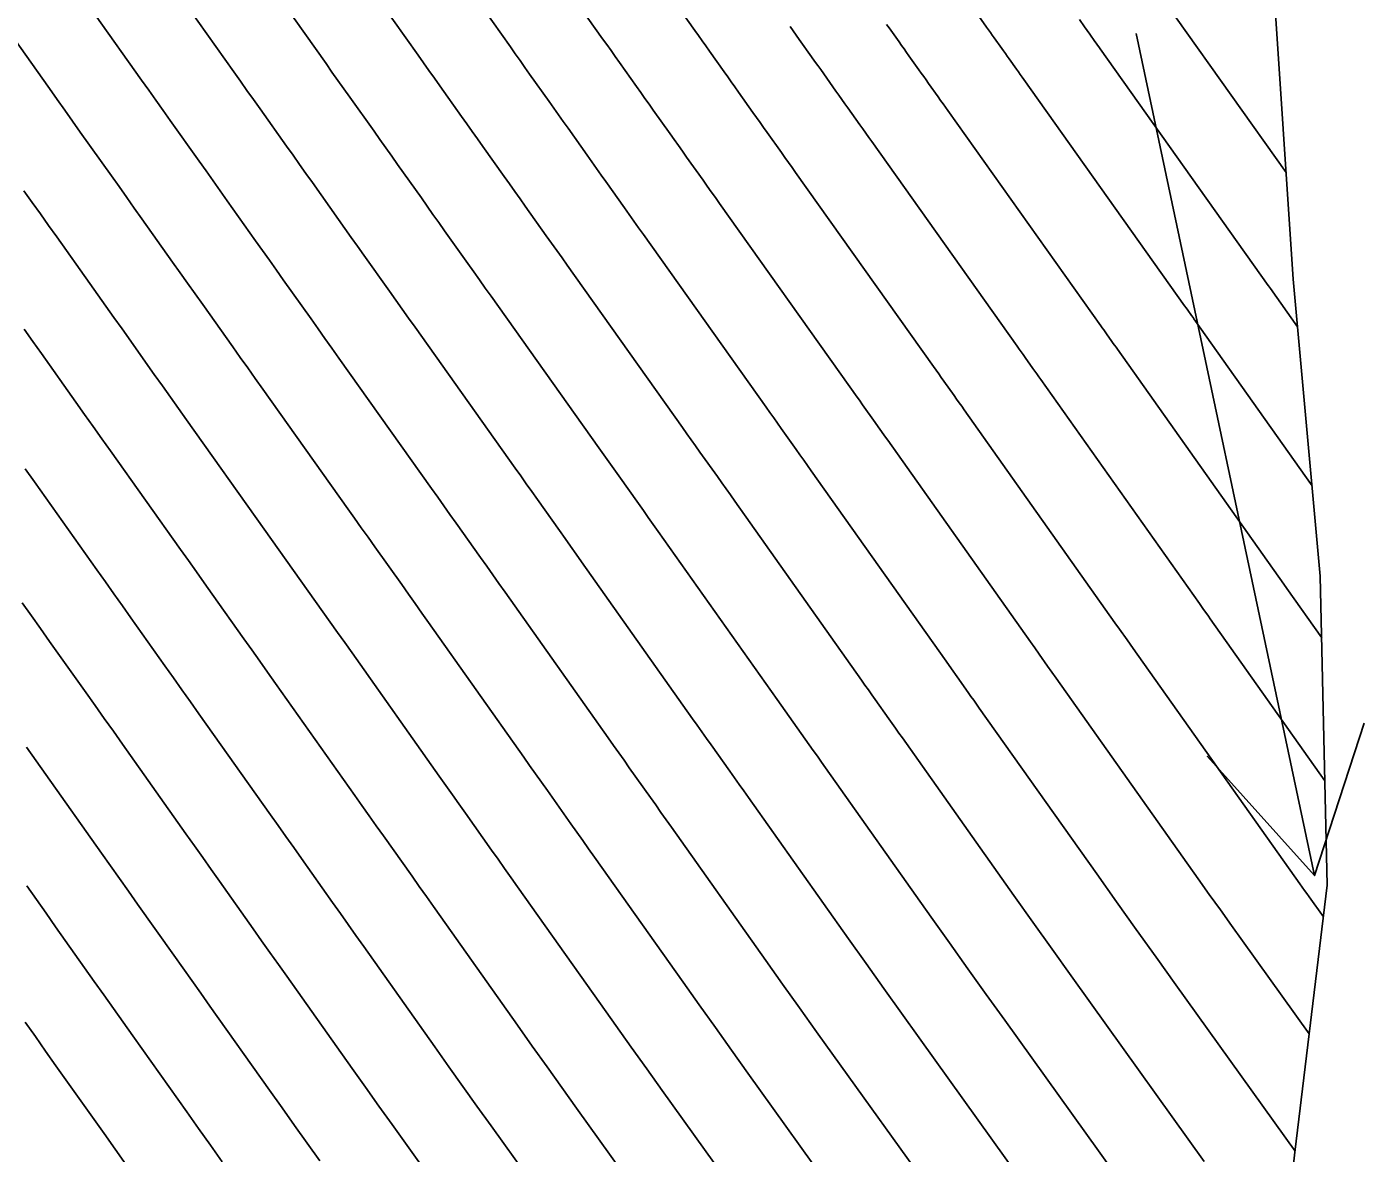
# Model space of a CAD drawing. Extents: x 954385 to 988206, y 1868364 to 1924553.
# Drawn here: x 956215.6 to 956265.7, y 1922577 to 1922619.2 of the extents above; entities that cross this region are included whole.
import ezdxf

# ---------------------------------------------------------------- set-up
doc = ezdxf.new("R2010")
doc.units = 0
for name, color, linetype in [('Ex_Major Contours', 7, 'Continuous'), ('Ex_Minor Contours', 7, 'Continuous'), ('Perimeter', 7, 'Continuous'), ('Slopes', 7, 'Continuous')]:
    doc.layers.add(name, color=color, linetype=linetype)

msp = doc.modelspace()

# ---------------------------------------------------------------- linework, layer by layer
at = {"layer": 'Ex_Major Contours'}
for points in [[(956263.073, 1922577.088), (956258.613, 1922583.311), (956257.87, 1922584.348), (956257.129, 1922585.387), (956256.39, 1922586.427), (956255.652, 1922587.468), (956251.259, 1922593.674), (956251.155, 1922593.82), (956251.051, 1922593.967), (956250.947, 1922594.114), (956250.844, 1922594.26), (956250.429, 1922594.846), (956250.221, 1922595.14), (956250.014, 1922595.433), (956244.972, 1922602.56), (956244.832, 1922602.758), (956244.691, 1922602.956), (956244.551, 1922603.154), (956244.411, 1922603.351), (956243.85, 1922604.143), (956243.71, 1922604.341), (956243.569, 1922604.539), (956243.429, 1922604.737), (956243.289, 1922604.934), (956238.692, 1922611.405), (956238.516, 1922611.651), (956238.341, 1922611.898), (956238.166, 1922612.145), (956237.991, 1922612.392), (956237.29, 1922613.379), (956237.115, 1922613.626), (956236.94, 1922613.873), (956236.765, 1922614.119), (956236.59, 1922614.366), (956235.875, 1922615.375), (956235.697, 1922615.626), (956235.52, 1922615.876), (956235.342, 1922616.127), (956235.164, 1922616.377), (956234.438, 1922617.401), (956234.258, 1922617.655), (956234.078, 1922617.909), (956233.897, 1922618.163), (956233.717, 1922618.418), (956229.342, 1922624.597)], [(956213.227, 1922621.45), (956216.473, 1922616.866), (956216.762, 1922616.458), (956217.051, 1922616.05), (956217.34, 1922615.642), (956217.629, 1922615.234), (956218.795, 1922613.592), (956219.08, 1922613.19), (956219.365, 1922612.788), (956219.649, 1922612.387), (956219.934, 1922611.985), (956221.082, 1922610.366), (956221.363, 1922609.97), (956221.644, 1922609.574), (956221.925, 1922609.178), (956222.206, 1922608.782), (956223.329, 1922607.198), (956223.61, 1922606.802), (956223.891, 1922606.406), (956224.172, 1922606.01), (956224.454, 1922605.615), (956227.637, 1922601.133), (956227.889, 1922600.778), (956228.141, 1922600.424), (956228.393, 1922600.069), (956228.645, 1922599.714), (956229.651, 1922598.294), (956229.902, 1922597.939), (956230.154, 1922597.584), (956230.405, 1922597.229), (956230.656, 1922596.874), (956234.217, 1922591.84), (956234.438, 1922591.529), (956234.659, 1922591.217), (956234.879, 1922590.905), (956235.1, 1922590.593), (956235.983, 1922589.345), (956236.204, 1922589.033), (956236.425, 1922588.721), (956236.645, 1922588.409), (956236.866, 1922588.097), (956240.176, 1922583.422), (956240.78, 1922582.569), (956241.386, 1922581.717), (956241.994, 1922580.866), (956242.602, 1922580.015), (956245.983, 1922575.3)], [(956251.247, 1922619.567), (956251.534, 1922619.162), (956251.604, 1922619.063), (956251.675, 1922618.964), (956251.745, 1922618.865), (956251.815, 1922618.766), (956252.098, 1922618.367), (956252.168, 1922618.269), (956252.237, 1922618.171), (956252.306, 1922618.074), (956252.375, 1922617.976), (956252.653, 1922617.585), (956252.722, 1922617.488), (956252.791, 1922617.39), (956252.861, 1922617.292), (956252.93, 1922617.195), (956258.94, 1922608.735), (956258.998, 1922608.654), (956259.056, 1922608.572), (956259.2, 1922608.368), (956259.258, 1922608.287), (956259.287, 1922608.246), (956263.709, 1922601.996)], [(956215.616, 1922592.212), (956215.979, 1922591.7), (956216.341, 1922591.187), (956218.421, 1922588.248), (956218.758, 1922587.771), (956219.096, 1922587.294), (956219.434, 1922586.816), (956219.772, 1922586.339), (956221.123, 1922584.43), (956221.46, 1922583.952), (956221.798, 1922583.475), (956222.136, 1922582.998), (956222.474, 1922582.521), (956224.705, 1922579.368), (956225.174, 1922578.707), (956225.644, 1922578.047), (956226.114, 1922577.387), (956226.586, 1922576.728)]]:
    msp.add_lwpolyline(points, dxfattribs=at)
at = {"layer": 'Ex_Minor Contours'}
for points in [[(956264.13, 1922585.866), (956263.6, 1922586.606), (956263.511, 1922586.73), (956263.423, 1922586.853), (956263.335, 1922586.977), (956263.248, 1922587.101), (956257.016, 1922595.905), (956256.902, 1922596.065), (956256.788, 1922596.226), (956256.503, 1922596.628), (956256.333, 1922596.87), (956250.698, 1922604.834), (956250.602, 1922604.969), (956250.506, 1922605.104), (956250.411, 1922605.239), (956250.315, 1922605.374), (956249.932, 1922605.915), (956249.837, 1922606.05), (956249.741, 1922606.185), (956249.645, 1922606.32), (956249.549, 1922606.455), (956244.387, 1922613.721), (956244.254, 1922613.908), (956244.121, 1922614.095), (956243.988, 1922614.282), (956243.856, 1922614.469), (956243.324, 1922615.218), (956243.192, 1922615.405), (956243.059, 1922615.592), (956242.926, 1922615.779), (956242.793, 1922615.966), (956242.251, 1922616.732), (956242.116, 1922616.921), (956241.982, 1922617.111), (956241.847, 1922617.301), (956241.712, 1922617.491), (956241.161, 1922618.267), (956241.025, 1922618.46), (956240.888, 1922618.653), (956240.752, 1922618.846), (956240.615, 1922619.038), (956235.788, 1922625.856)], [(956263.602, 1922581.477), (956261.106, 1922584.958), (956260.691, 1922585.539), (956260.276, 1922586.12), (956259.862, 1922586.702), (956259.45, 1922587.284), (956254.137, 1922594.789), (956253.976, 1922595.016), (956253.816, 1922595.243), (956253.494, 1922595.697), (956253.334, 1922595.924), (956253.173, 1922596.151), (956247.835, 1922603.697), (956247.717, 1922603.863), (956247.599, 1922604.03), (956247.481, 1922604.196), (956247.363, 1922604.363), (956246.891, 1922605.029), (956246.773, 1922605.195), (956246.655, 1922605.362), (956246.537, 1922605.528), (956246.419, 1922605.695), (956241.539, 1922612.563), (956241.385, 1922612.78), (956241.231, 1922612.996), (956241.077, 1922613.213), (956240.923, 1922613.43), (956240.307, 1922614.298), (956240.154, 1922614.515), (956240, 1922614.732), (956239.846, 1922614.949), (956239.692, 1922615.166), (956239.063, 1922616.053), (956238.907, 1922616.274), (956238.751, 1922616.494), (956238.594, 1922616.714), (956238.438, 1922616.934), (956237.8, 1922617.834), (956237.641, 1922618.058), (956237.483, 1922618.281), (956237.324, 1922618.505), (956237.166, 1922618.728), (956232.565, 1922625.226)], [(956259.674, 1922576.705), (956255.415, 1922582.645), (956254.697, 1922583.649), (956253.981, 1922584.653), (956253.265, 1922585.659), (956252.552, 1922586.665), (956248.38, 1922592.559), (956248.253, 1922592.738), (956248.126, 1922592.918), (956247.999, 1922593.097), (956247.872, 1922593.277), (956247.363, 1922593.996), (956247.236, 1922594.175), (956247.109, 1922594.355), (956246.982, 1922594.535), (956246.855, 1922594.714), (956242.109, 1922601.422), (956241.946, 1922601.652), (956241.784, 1922601.881), (956241.621, 1922602.111), (956241.459, 1922602.34), (956240.809, 1922603.257), (956240.646, 1922603.486), (956240.484, 1922603.716), (956240.321, 1922603.945), (956240.158, 1922604.174), (956235.844, 1922610.247), (956235.648, 1922610.523), (956235.451, 1922610.8), (956235.255, 1922611.076), (956235.059, 1922611.353), (956234.273, 1922612.46), (956234.077, 1922612.736), (956233.881, 1922613.013), (956233.685, 1922613.29), (956233.489, 1922613.566), (956232.687, 1922614.697), (956232.488, 1922614.978), (956232.289, 1922615.259), (956232.09, 1922615.539), (956231.89, 1922615.82), (956231.076, 1922616.968), (956230.874, 1922617.252), (956230.672, 1922617.537), (956230.47, 1922617.822), (956230.269, 1922618.107), (956226.119, 1922623.967)], [(956222.896, 1922623.338), (956226.82, 1922617.797), (956227.043, 1922617.481), (956227.267, 1922617.165), (956227.491, 1922616.85), (956227.715, 1922616.534), (956228.616, 1922615.263), (956228.837, 1922614.952), (956229.058, 1922614.641), (956229.278, 1922614.33), (956229.499, 1922614.019), (956230.387, 1922612.766), (956230.604, 1922612.46), (956230.822, 1922612.153), (956231.039, 1922611.847), (956231.257, 1922611.54), (956232.126, 1922610.314), (956232.344, 1922610.008), (956232.561, 1922609.701), (956232.779, 1922609.395), (956232.996, 1922609.089), (956237.028, 1922603.414), (956237.213, 1922603.153), (956237.398, 1922602.893), (956237.583, 1922602.632), (956237.768, 1922602.371), (956238.507, 1922601.328), (956238.692, 1922601.068), (956238.876, 1922600.807), (956239.061, 1922600.546), (956239.246, 1922600.285), (956243.695, 1922593.996), (956243.846, 1922593.783), (956243.996, 1922593.57), (956244.147, 1922593.358), (956244.297, 1922593.145), (956244.899, 1922592.294), (956245.05, 1922592.081), (956245.201, 1922591.869), (956245.351, 1922591.656), (956245.502, 1922591.443), (956249.458, 1922585.854), (956250.144, 1922584.886), (956250.832, 1922583.919), (956251.521, 1922582.953), (956252.212, 1922581.988), (956256.251, 1922576.353)], [(956219.673, 1922622.709), (956223.371, 1922617.486), (956223.616, 1922617.14), (956223.862, 1922616.794), (956224.107, 1922616.447), (956224.353, 1922616.101), (956225.342, 1922614.706), (956225.585, 1922614.365), (956225.827, 1922614.024), (956226.069, 1922613.682), (956226.311, 1922613.341), (956227.285, 1922611.966), (956227.524, 1922611.63), (956227.762, 1922611.293), (956228.001, 1922610.957), (956228.24, 1922610.621), (956229.194, 1922609.276), (956229.433, 1922608.939), (956229.671, 1922608.603), (956229.91, 1922608.267), (956230.149, 1922607.931), (956233.898, 1922602.654), (956234.105, 1922602.362), (956234.313, 1922602.07), (956234.52, 1922601.778), (956234.727, 1922601.486), (956235.555, 1922600.317), (956235.762, 1922600.025), (956235.969, 1922599.733), (956236.176, 1922599.44), (956236.383, 1922599.148), (956240.536, 1922593.277), (956240.71, 1922593.032), (956240.884, 1922592.786), (956241.058, 1922592.54), (956241.232, 1922592.294), (956241.927, 1922591.311), (956242.101, 1922591.065), (956242.275, 1922590.819), (956242.449, 1922590.574), (956242.623, 1922590.328), (956246.364, 1922585.044), (956247.023, 1922584.114), (956247.683, 1922583.185), (956248.345, 1922582.257), (956249.009, 1922581.33), (956252.828, 1922576.002)], [(956216.45, 1922622.079), (956219.922, 1922617.176), (956220.189, 1922616.799), (956220.456, 1922616.422), (956220.724, 1922616.045), (956220.991, 1922615.668), (956222.069, 1922614.149), (956222.332, 1922613.778), (956222.596, 1922613.406), (956222.859, 1922613.034), (956223.122, 1922612.663), (956224.184, 1922611.166), (956224.443, 1922610.8), (956224.703, 1922610.434), (956224.963, 1922610.068), (956225.223, 1922609.701), (956226.262, 1922608.237), (956226.521, 1922607.871), (956226.781, 1922607.505), (956227.041, 1922607.139), (956227.301, 1922606.773), (956230.768, 1922601.893), (956230.997, 1922601.57), (956231.227, 1922601.247), (956231.456, 1922600.923), (956231.686, 1922600.6), (956232.603, 1922599.305), (956232.832, 1922598.982), (956233.061, 1922598.658), (956233.29, 1922598.335), (956233.519, 1922598.011), (956237.377, 1922592.559), (956237.574, 1922592.28), (956237.771, 1922592.001), (956237.969, 1922591.722), (956238.166, 1922591.443), (956238.955, 1922590.328), (956239.153, 1922590.049), (956239.35, 1922589.77), (956239.547, 1922589.491), (956239.745, 1922589.213), (956243.27, 1922584.233), (956243.902, 1922583.341), (956244.535, 1922582.451), (956245.17, 1922581.562), (956245.805, 1922580.673), (956249.405, 1922575.651)], [(956263.168, 1922607.944), (956262.15, 1922609.383), (956262.083, 1922609.477), (956262.07, 1922609.496), (956255.777, 1922618.353), (956255.729, 1922618.421), (956255.681, 1922618.488), (956255.633, 1922618.556), (956255.585, 1922618.624), (956255.392, 1922618.895), (956255.296, 1922619.031), (956255.2, 1922619.167), (956255.003, 1922619.444)], [(956258.625, 1922619.511), (956262.739, 1922613.721)], [(956244.179, 1922619.187), (956244.293, 1922619.025), (956244.408, 1922618.863), (956244.523, 1922618.701), (956244.986, 1922618.048), (956245.099, 1922617.889), (956245.213, 1922617.729), (956245.326, 1922617.569), (956245.439, 1922617.41), (956245.895, 1922616.766), (956246.007, 1922616.609), (956246.118, 1922616.452), (956246.23, 1922616.294), (956246.341, 1922616.137), (956246.788, 1922615.508), (956246.9, 1922615.351), (956247.011, 1922615.193), (956247.123, 1922615.036), (956247.235, 1922614.879), (956252.679, 1922607.215), (956252.753, 1922607.111), (956252.826, 1922607.008), (956252.9, 1922606.904), (956252.973, 1922606.801), (956253.267, 1922606.386), (956253.341, 1922606.282), (956253.414, 1922606.179), (956253.487, 1922606.075), (956253.561, 1922605.971), (956259.492, 1922597.588), (956259.626, 1922597.399), (956259.827, 1922597.115), (956259.894, 1922597.02), (956264.186, 1922590.956)], [(956264.067, 1922596.306), (956262.762, 1922598.149), (956262.651, 1922598.307), (956256.424, 1922607.109), (956256.373, 1922607.181), (956256.322, 1922607.253), (956256.27, 1922607.325), (956256.219, 1922607.398), (956256.014, 1922607.686), (956255.963, 1922607.759), (956255.912, 1922607.831), (956255.861, 1922607.903), (956255.81, 1922607.975), (956250.082, 1922616.037), (956249.992, 1922616.164), (956249.901, 1922616.292), (956249.811, 1922616.419), (956249.72, 1922616.547), (956249.358, 1922617.057), (956249.268, 1922617.184), (956249.178, 1922617.312), (956249.087, 1922617.439), (956248.997, 1922617.567), (956248.627, 1922618.088), (956248.535, 1922618.217), (956248.444, 1922618.347), (956248.352, 1922618.476), (956248.26, 1922618.605), (956247.885, 1922619.134), (956247.792, 1922619.265)], [(956215.521, 1922613.035), (956215.827, 1922612.603), (956216.134, 1922612.171), (956216.44, 1922611.739), (956216.746, 1922611.307), (956217.98, 1922609.566), (956218.282, 1922609.14), (956218.584, 1922608.714), (956218.886, 1922608.288), (956219.189, 1922607.863), (956220.397, 1922606.159), (956220.699, 1922605.734), (956221.001, 1922605.308), (956221.304, 1922604.882), (956221.606, 1922604.457), (956224.507, 1922600.373), (956224.781, 1922599.987), (956225.056, 1922599.601), (956225.33, 1922599.214), (956225.603, 1922598.828), (956226.699, 1922597.282), (956226.972, 1922596.896), (956227.246, 1922596.509), (956227.52, 1922596.123), (956227.793, 1922595.736), (956231.058, 1922591.122), (956231.302, 1922590.777), (956231.546, 1922590.432), (956231.79, 1922590.087), (956232.034, 1922589.742), (956233.011, 1922588.362), (956233.255, 1922588.017), (956233.499, 1922587.672), (956233.744, 1922587.327), (956233.988, 1922586.982), (956237.082, 1922582.611), (956237.659, 1922581.797), (956238.238, 1922580.983), (956238.818, 1922580.17), (956239.399, 1922579.358), (956242.56, 1922574.948)], [(956239.137, 1922574.597), (956236.196, 1922578.701), (956235.642, 1922579.474), (956235.089, 1922580.249), (956234.538, 1922581.024), (956233.987, 1922581.801), (956231.109, 1922585.867), (956230.842, 1922586.245), (956230.574, 1922586.623), (956230.307, 1922587.001), (956230.039, 1922587.379), (956228.969, 1922588.891), (956228.701, 1922589.269), (956228.434, 1922589.647), (956228.166, 1922590.025), (956227.899, 1922590.404), (956224.93, 1922594.599), (956224.635, 1922595.017), (956224.339, 1922595.435), (956224.043, 1922595.853), (956223.747, 1922596.271), (956222.562, 1922597.942), (956222.266, 1922598.36), (956221.97, 1922598.778), (956221.674, 1922599.195), (956221.377, 1922599.613), (956218.758, 1922603.299), (956218.435, 1922603.754), (956218.111, 1922604.21), (956217.788, 1922604.665), (956217.465, 1922605.121), (956216.172, 1922606.943), (956215.848, 1922607.399), (956215.525, 1922607.854)], [(956215.566, 1922602.626), (956215.911, 1922602.141), (956218.247, 1922598.852), (956218.566, 1922598.404), (956218.884, 1922597.955), (956219.203, 1922597.505), (956219.521, 1922597.056), (956220.795, 1922595.259), (956221.113, 1922594.81), (956221.431, 1922594.361), (956221.749, 1922593.911), (956222.067, 1922593.462), (956224.739, 1922589.685), (956225.03, 1922589.274), (956225.321, 1922588.863), (956225.612, 1922588.452), (956225.903, 1922588.04), (956227.067, 1922586.396), (956227.358, 1922585.985), (956227.649, 1922585.574), (956227.94, 1922585.162), (956228.231, 1922584.751), (956230.893, 1922580.99), (956231.417, 1922580.252), (956231.941, 1922579.515), (956232.466, 1922578.779), (956232.992, 1922578.043), (956235.714, 1922574.246)], [(956232.292, 1922573.895), (956229.789, 1922577.386), (956229.29, 1922578.083), (956228.792, 1922578.781), (956228.295, 1922579.48), (956227.799, 1922580.179), (956225.352, 1922583.636), (956225.038, 1922584.08), (956224.724, 1922584.524), (956224.409, 1922584.969), (956224.095, 1922585.413), (956222.837, 1922587.19), (956222.523, 1922587.634), (956222.209, 1922588.078), (956221.894, 1922588.522), (956221.58, 1922588.967), (956219.204, 1922592.325), (956218.864, 1922592.806), (956218.524, 1922593.286), (956218.183, 1922593.767), (956217.843, 1922594.248), (956216.48, 1922596.17), (956216.139, 1922596.651), (956215.799, 1922597.132), (956215.458, 1922597.612)], [(956215.623, 1922587.019), (956215.984, 1922586.509), (956216.345, 1922585.999), (956216.706, 1922585.488), (956218.151, 1922583.447), (956218.512, 1922582.936), (956218.873, 1922582.426), (956219.234, 1922581.916), (956219.595, 1922581.405), (956221.611, 1922578.558), (956222.053, 1922577.935), (956222.495, 1922577.313), (956222.938, 1922576.691)], [(956215.563, 1922581.92), (956215.948, 1922581.377), (956216.332, 1922580.833), (956216.717, 1922580.29), (956218.517, 1922577.747), (956218.931, 1922577.163), (956219.347, 1922576.579)]]:
    msp.add_lwpolyline(points, dxfattribs=at)
at = {"layer": 'Perimeter'}
msp.add_lwpolyline([(956261.325, 1922679.035), (956262.891, 1922668.269), (956264.571, 1922657.574), (956265.406, 1922646.361), (956264.837, 1922634.29), (956262.253, 1922620.986), (956263.006, 1922609.723), (956264.016, 1922598.617), (956264.273, 1922587.051), (956263.069, 1922577.053), (956262.76, 1922574.402), (956255.98, 1922558.531), (956251.505, 1922544.069), (956246.195, 1922529.097)], dxfattribs=at)
at = {"layer": 'Slopes'}
msp.add_lwpolyline([(956257.131, 1922618.928), (956263.8, 1922587.402), (956259.79, 1922591.865), (956263.8, 1922587.402), (956265.66, 1922593.107)], dxfattribs=at)

doc.saveas('drawing.dxf')
